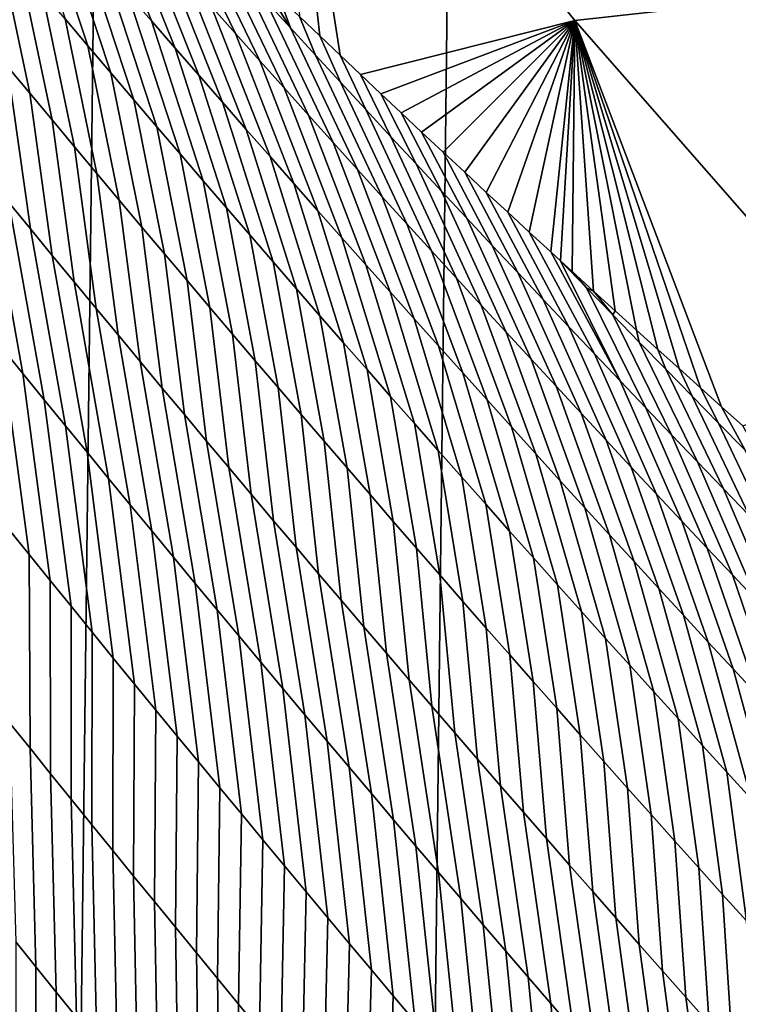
# Model space of a CAD drawing. Header units: metres. Extents: x -240 to 45, y -77 to 27.
# Tile 937 of 1056: x 4.17 to 5.43, y -16.07 to -14.35. Entities that reach past the tile are written whole.
import ezdxf

# ---------------------------------------------------------------- set-up
doc = ezdxf.new("R2010")
doc.units = ezdxf.units.M
doc.layers.add('solid_102011X2', color=7, linetype='CONTINUOUS')

msp = doc.modelspace()

# ---------------------------------------------------------------- linework, layer by layer
at = {"layer": 'solid_102011X2'}
for points in [[(4.777777, 26.364204), (4.160993, -26.468023), (3.541257, -26.558228), (4.16087, 26.46805)], [(5.392083, 26.246679), (4.77797, -26.364157), (4.160993, -26.468023), (4.777777, 26.364204)], [(6.002442, 26.115765), (5.392362, -26.246609), (4.77797, -26.364157), (5.392083, 26.246679)], [(6.608932, 25.971432), (6.00279, -26.115679), (5.392362, -26.246609), (6.002442, 26.115765)], [(4.624097, -13.717761, 124.235184), (5.140912, -14.35411, 124.188225), (5.714393, -14.290648, 128.376968), (5.197424, -13.658319, 128.421478)], [(4.767847, -14.448236, 121.230721), (5.140912, -14.35411, 124.188225), (4.624097, -13.717761, 124.235184), (4.732463, -14.414713, 121.187279)], [(4.697103, -14.381108, 121.143669), (4.732463, -14.414713, 121.187279), (4.624097, -13.717761, 124.235184)], [(4.661775, -14.347426, 121.099899), (4.697103, -14.381108, 121.143669), (4.624097, -13.717761, 124.235184)], [(4.363137, -14.307649, 119.724854), (4.404092, -14.354867, 119.752289), (4.298239, -14.092497, 120.186424), (4.256635, -14.045041, 120.159821)], [(4.253774, -14.351521, 119.153938), (4.293581, -14.398494, 119.182716), (4.200357, -14.11868, 119.614105), (4.159925, -14.071418, 119.586166)], [(4.404092, -14.354867, 119.752289), (4.445151, -14.402073, 119.779617), (4.33995, -14.139938, 120.212929), (4.298239, -14.092497, 120.186424)], [(4.507838, -14.329556, 120.31794), (4.550068, -14.376918, 120.343941), (4.42995, -14.129322, 120.77771), (4.386864, -14.081706, 120.752197)], [(4.293581, -14.398494, 119.182716), (4.333492, -14.44546, 119.211388), (4.240894, -14.165935, 119.641937), (4.200357, -14.11868, 119.614105)], [(4.445151, -14.402073, 119.779617), (4.486311, -14.449266, 119.806847), (4.381766, -14.187366, 120.239334), (4.33995, -14.139938, 120.212929)], [(4.550068, -14.376918, 120.343941), (4.5924, -14.42426, 120.369835), (4.47297, -14.176863, 120.802811), (4.42995, -14.129322, 120.77771)], [(4.153668, -14.434015, 118.592705), (4.192338, -14.480579, 118.622734), (4.134978, -14.210592, 119.067017), (4.09559, -14.163616, 119.037834)], [(4.333492, -14.44546, 119.211388), (4.373506, -14.492422, 119.23996), (4.281537, -14.213182, 119.669678), (4.240894, -14.165935, 119.641937)], [(4.5924, -14.42426, 120.369835), (4.634832, -14.471582, 120.39563), (4.516093, -14.224382, 120.827805), (4.47297, -14.176863, 120.802811)], [(4.486311, -14.449266, 119.806847), (4.527573, -14.496447, 119.833977), (4.423686, -14.234779, 120.26564), (4.381766, -14.187366, 120.239334)], [(4.192338, -14.480579, 118.622734), (4.231112, -14.527148, 118.652664), (4.174471, -14.257569, 119.096092), (4.134978, -14.210592, 119.067017)], [(4.373506, -14.492422, 119.23996), (4.413621, -14.539376, 119.268433), (4.322285, -14.260421, 119.697319), (4.281537, -14.213182, 119.669678)], [(4.634832, -14.471582, 120.39563), (4.677365, -14.518885, 120.421318), (4.559321, -14.27188, 120.852692), (4.516093, -14.224382, 120.827805)], [(4.527573, -14.496447, 119.833977), (4.568935, -14.543612, 119.861008), (4.465711, -14.282176, 120.29184), (4.423686, -14.234779, 120.26564)], [(4.646084, -14.366805, 120.902176), (4.591236, -14.27986, 121.011887), (4.556037, -14.245987, 120.967667), (4.602651, -14.319355, 120.877487)], [(4.231112, -14.527148, 118.652664), (4.269988, -14.573721, 118.682495), (4.21407, -14.304546, 119.125069), (4.174471, -14.257569, 119.096092)], [(4.413621, -14.539376, 119.268433), (4.453838, -14.586324, 119.296799), (4.363137, -14.307649, 119.724854), (4.322285, -14.260421, 119.697319)], [(4.568935, -14.543612, 119.861008), (4.610398, -14.590763, 119.887932), (4.507838, -14.329556, 120.31794), (4.465711, -14.282176, 120.29184)], [(4.677365, -14.518885, 120.421318), (4.719996, -14.566163, 120.446907), (4.602651, -14.319355, 120.877487), (4.559321, -14.27188, 120.852692)], [(4.646084, -14.366805, 120.902176), (4.626484, -14.313676, 121.055969), (4.591236, -14.27986, 121.011887)], [(5.140912, -14.35411, 124.188225), (5.680809, -14.970791, 124.139175), (6.2544, -14.903207, 128.33046), (5.714393, -14.290648, 128.376968)], [(4.269988, -14.573721, 118.682495), (4.308967, -14.620295, 118.712227), (4.253774, -14.351521, 119.153938), (4.21407, -14.304546, 119.125069)], [(4.453838, -14.586324, 119.296799), (4.494156, -14.633262, 119.325066), (4.404092, -14.354867, 119.752289), (4.363137, -14.307649, 119.724854)], [(4.646084, -14.366805, 120.902176), (4.689618, -14.41423, 120.926765), (4.661775, -14.347426, 121.099899), (4.626484, -14.313676, 121.055969)], [(4.610398, -14.590763, 119.887932), (4.65196, -14.637897, 119.914749), (4.550068, -14.376918, 120.343941), (4.507838, -14.329556, 120.31794)], [(4.719996, -14.566163, 120.446907), (4.762727, -14.61342, 120.472397), (4.646084, -14.366805, 120.902176), (4.602651, -14.319355, 120.877487)], [(4.689618, -14.41423, 120.926765), (4.733252, -14.461629, 120.951256), (4.697103, -14.381108, 121.143669), (4.661775, -14.347426, 121.099899)], [(4.308967, -14.620295, 118.712227), (4.348048, -14.66687, 118.741852), (4.293581, -14.398494, 119.182716), (4.253774, -14.351521, 119.153938)], [(4.494156, -14.633262, 119.325066), (4.534574, -14.680191, 119.353233), (4.445151, -14.402073, 119.779617), (4.404092, -14.354867, 119.752289)], [(4.762727, -14.61342, 120.472397), (4.805554, -14.66065, 120.49778), (4.689618, -14.41423, 120.926765), (4.646084, -14.366805, 120.902176)], [(4.767847, -14.448236, 121.230721), (4.80325, -14.481671, 121.273987), (5.140912, -14.35411, 124.188225)], [(4.80325, -14.481671, 121.273987), (4.838665, -14.515013, 121.31707), (5.140912, -14.35411, 124.188225)], [(4.838665, -14.515013, 121.31707), (4.874086, -14.548256, 121.359962), (5.140912, -14.35411, 124.188225)], [(4.874086, -14.548256, 121.359962), (4.911591, -14.583339, 121.405167), (5.140912, -14.35411, 124.188225)], [(4.911591, -14.583339, 121.405167), (4.949087, -14.618299, 121.450142), (5.140912, -14.35411, 124.188225)], [(4.949087, -14.618299, 121.450142), (4.986567, -14.653127, 121.494881), (5.140912, -14.35411, 124.188225)], [(4.986567, -14.653127, 121.494881), (5.024024, -14.687818, 121.539383), (5.140912, -14.35411, 124.188225)], [(5.024024, -14.687818, 121.539383), (5.061449, -14.722364, 121.583633), (5.140912, -14.35411, 124.188225)], [(5.061449, -14.722364, 121.583633), (5.098835, -14.756762, 121.627625), (5.140912, -14.35411, 124.188225)], [(5.098835, -14.756762, 121.627625), (5.115878, -14.772403, 121.647606), (5.140912, -14.35411, 124.188225)], [(5.115878, -14.772403, 121.647606), (5.136175, -14.791, 121.671349), (5.140912, -14.35411, 124.188225)], [(5.136175, -14.791, 121.671349), (5.173459, -14.825077, 121.714798), (5.140912, -14.35411, 124.188225)], [(5.433114, -15.059371, 122.011292), (5.680809, -14.970791, 124.139175), (5.140912, -14.35411, 124.188225), (5.39612, -15.026307, 121.969711)], [(5.3591, -14.993116, 121.927887), (5.39612, -15.026307, 121.969711), (5.140912, -14.35411, 124.188225)], [(5.322052, -14.959793, 121.885803), (5.3591, -14.993116, 121.927887), (5.140912, -14.35411, 124.188225)], [(5.284968, -14.926333, 121.843468), (5.322052, -14.959793, 121.885803), (5.140912, -14.35411, 124.188225)], [(5.247846, -14.892732, 121.800858), (5.284968, -14.926333, 121.843468), (5.140912, -14.35411, 124.188225)], [(5.21068, -14.858985, 121.757973), (5.247846, -14.892732, 121.800858), (5.140912, -14.35411, 124.188225)], [(5.173459, -14.825077, 121.714798), (5.21068, -14.858985, 121.757973), (5.140912, -14.35411, 124.188225)], [(4.65196, -14.637897, 119.914749), (4.693621, -14.685013, 119.941467), (4.5924, -14.42426, 120.369835), (4.550068, -14.376918, 120.343941)], [(4.733252, -14.461629, 120.951256), (4.776985, -14.509, 120.975639), (4.732463, -14.414713, 121.187279), (4.697103, -14.381108, 121.143669)], [(4.155648, -14.670602, 118.121796), (4.19351, -14.716707, 118.152794), (4.153668, -14.434015, 118.592705), (4.115103, -14.387457, 118.562569)], [(4.348048, -14.66687, 118.741852), (4.38723, -14.713444, 118.771378), (4.333492, -14.44546, 119.211388), (4.293581, -14.398494, 119.182716)], [(4.534574, -14.680191, 119.353233), (4.575091, -14.727109, 119.381302), (4.486311, -14.449266, 119.806847), (4.445151, -14.402073, 119.779617)], [(4.805554, -14.66065, 120.49778), (4.848479, -14.707856, 120.523064), (4.733252, -14.461629, 120.951256), (4.689618, -14.41423, 120.926765)], [(4.776985, -14.509, 120.975639), (4.820817, -14.556341, 120.999924), (4.767847, -14.448236, 121.230721), (4.732463, -14.414713, 121.187279)], [(4.19351, -14.716707, 118.152794), (4.231475, -14.762822, 118.183693), (4.192338, -14.480579, 118.622734), (4.153668, -14.434015, 118.592705)], [(4.693621, -14.685013, 119.941467), (4.735379, -14.73211, 119.968086), (4.634832, -14.471582, 120.39563), (4.5924, -14.42426, 120.369835)], [(4.38723, -14.713444, 118.771378), (4.426512, -14.760015, 118.800812), (4.373506, -14.492422, 119.23996), (4.333492, -14.44546, 119.211388)], [(4.575091, -14.727109, 119.381302), (4.615707, -14.774015, 119.409264), (4.527573, -14.496447, 119.833977), (4.486311, -14.449266, 119.806847)], [(4.820817, -14.556341, 120.999924), (4.864746, -14.603654, 121.024109), (4.80325, -14.481671, 121.273987), (4.767847, -14.448236, 121.230721)], [(4.848479, -14.707856, 120.523064), (4.891499, -14.755034, 120.548241), (4.776985, -14.509, 120.975639), (4.733252, -14.461629, 120.951256)], [(4.231475, -14.762822, 118.183693), (4.269543, -14.808946, 118.214485), (4.231112, -14.527148, 118.652664), (4.192338, -14.480579, 118.622734)], [(4.735379, -14.73211, 119.968086), (4.777235, -14.779187, 119.994598), (4.677365, -14.518885, 120.421318), (4.634832, -14.471582, 120.39563)], [(4.864746, -14.603654, 121.024109), (4.908772, -14.650934, 121.048187), (4.838665, -14.515013, 121.31707), (4.80325, -14.481671, 121.273987)], [(4.426512, -14.760015, 118.800812), (4.465895, -14.806581, 118.830139), (4.413621, -14.539376, 119.268433), (4.373506, -14.492422, 119.23996)], [(4.615707, -14.774015, 119.409264), (4.656422, -14.82091, 119.437119), (4.568935, -14.543612, 119.861008), (4.527573, -14.496447, 119.833977)], [(4.777235, -14.779187, 119.994598), (4.819186, -14.826243, 120.021004), (4.719996, -14.566163, 120.446907), (4.677365, -14.518885, 120.421318)], [(4.891499, -14.755034, 120.548241), (4.934615, -14.802185, 120.573311), (4.820817, -14.556341, 120.999924), (4.776985, -14.509, 120.975639)], [(4.908772, -14.650934, 121.048187), (4.952894, -14.698183, 121.072166), (4.874086, -14.548256, 121.359962), (4.838665, -14.515013, 121.31707)], [(4.269543, -14.808946, 118.214485), (4.307712, -14.855078, 118.245178), (4.269988, -14.573721, 118.682495), (4.231112, -14.527148, 118.652664)], [(4.465895, -14.806581, 118.830139), (4.505376, -14.853145, 118.85936), (4.453838, -14.586324, 119.296799), (4.413621, -14.539376, 119.268433)], [(4.656422, -14.82091, 119.437119), (4.697234, -14.86779, 119.464874), (4.610398, -14.590763, 119.887932), (4.568935, -14.543612, 119.861008)], [(4.934615, -14.802185, 120.573311), (4.977824, -14.849306, 120.598289), (4.864746, -14.603654, 121.024109), (4.820817, -14.556341, 120.999924)], [(4.952894, -14.698183, 121.072166), (4.997111, -14.745398, 121.096046), (4.911591, -14.583339, 121.405167), (4.874086, -14.548256, 121.359962)], [(4.307712, -14.855078, 118.245178), (4.345982, -14.901216, 118.27578), (4.308967, -14.620295, 118.712227), (4.269988, -14.573721, 118.682495)], [(4.819186, -14.826243, 120.021004), (4.861233, -14.873278, 120.04731), (4.762727, -14.61342, 120.472397), (4.719996, -14.566163, 120.446907)], [(4.143038, -14.922645, 117.656708), (4.180106, -14.968233, 117.68866), (4.117889, -14.62451, 118.090698), (4.080234, -14.578431, 118.059502)], [(4.505376, -14.853145, 118.85936), (4.544957, -14.899702, 118.888489), (4.494156, -14.633262, 119.325066), (4.453838, -14.586324, 119.296799)], [(4.697234, -14.86779, 119.464874), (4.738143, -14.914656, 119.492531), (4.65196, -14.637897, 119.914749), (4.610398, -14.590763, 119.887932)], [(4.997111, -14.745398, 121.096046), (5.041422, -14.792577, 121.119827), (4.949087, -14.618299, 121.450142), (4.911591, -14.583339, 121.405167)], [(4.977824, -14.849306, 120.598289), (5.021127, -14.896397, 120.623161), (4.908772, -14.650934, 121.048187), (4.864746, -14.603654, 121.024109)], [(4.180106, -14.968233, 117.68866), (4.217277, -15.013837, 117.72052), (4.155648, -14.670602, 118.121796), (4.117889, -14.62451, 118.090698)], [(4.345982, -14.901216, 118.27578), (4.384352, -14.947357, 118.306274), (4.348048, -14.66687, 118.741852), (4.308967, -14.620295, 118.712227)], [(4.861233, -14.873278, 120.04731), (4.903376, -14.920288, 120.073517), (4.805554, -14.66065, 120.49778), (4.762727, -14.61342, 120.472397)], [(5.041422, -14.792577, 121.119827), (5.085826, -14.83972, 121.143501), (4.986567, -14.653127, 121.494881), (4.949087, -14.618299, 121.450142)], [(4.544957, -14.899702, 118.888489), (4.584636, -14.946253, 118.917511), (4.534574, -14.680191, 119.353233), (4.494156, -14.633262, 119.325066)], [(4.738143, -14.914656, 119.492531), (4.779148, -14.961505, 119.520081), (4.693621, -14.685013, 119.941467), (4.65196, -14.637897, 119.914749)], [(5.021127, -14.896397, 120.623161), (5.064523, -14.943455, 120.647926), (4.952894, -14.698183, 121.072166), (4.908772, -14.650934, 121.048187)], [(5.085826, -14.83972, 121.143501), (5.130322, -14.886825, 121.167076), (5.024024, -14.687818, 121.539383), (4.986567, -14.653127, 121.494881)], [(4.217277, -15.013837, 117.72052), (4.254549, -15.059457, 117.752274), (4.19351, -14.716707, 118.152794), (4.155648, -14.670602, 118.121796)], [(4.384352, -14.947357, 118.306274), (4.422822, -14.993503, 118.33667), (4.38723, -14.713444, 118.771378), (4.348048, -14.66687, 118.741852)], [(4.903376, -14.920288, 120.073517), (4.945611, -14.967275, 120.099609), (4.848479, -14.707856, 120.523064), (4.805554, -14.66065, 120.49778)], [(4.584636, -14.946253, 118.917511), (4.624412, -14.992796, 118.946434), (4.575091, -14.727109, 119.381302), (4.534574, -14.680191, 119.353233)], [(4.779148, -14.961505, 119.520081), (4.820248, -15.008338, 119.547523), (4.735379, -14.73211, 119.968086), (4.693621, -14.685013, 119.941467)], [(5.174909, -14.933889, 121.190552), (5.061449, -14.722364, 121.583633), (5.024024, -14.687818, 121.539383), (5.130322, -14.886825, 121.167076)], [(4.945611, -14.967275, 120.099609), (4.987941, -15.014235, 120.12561), (4.891499, -14.755034, 120.548241), (4.848479, -14.707856, 120.523064)], [(5.064523, -14.943455, 120.647926), (5.10801, -14.990479, 120.672592), (4.997111, -14.745398, 121.096046), (4.952894, -14.698183, 121.072166)], [(4.254549, -15.059457, 117.752274), (4.291923, -15.10509, 117.783928), (4.231475, -14.762822, 118.183693), (4.19351, -14.716707, 118.152794)], [(4.422822, -14.993503, 118.33667), (4.46139, -15.039649, 118.366966), (4.426512, -14.760015, 118.800812), (4.38723, -14.713444, 118.771378)], [(4.624412, -14.992796, 118.946434), (4.664285, -15.03933, 118.975258), (4.615707, -14.774015, 119.409264), (4.575091, -14.727109, 119.381302)], [(5.219587, -14.980914, 121.213928), (5.098835, -14.756762, 121.627625), (5.061449, -14.722364, 121.583633), (5.174909, -14.933889, 121.190552)], [(4.820248, -15.008338, 119.547523), (4.861444, -15.055152, 119.574867), (4.777235, -14.779187, 119.994598), (4.735379, -14.73211, 119.968086)], [(4.46139, -15.039649, 118.366966), (4.500058, -15.085796, 118.397163), (4.465895, -14.806581, 118.830139), (4.426512, -14.760015, 118.800812)], [(4.987941, -15.014235, 120.12561), (5.030362, -15.061169, 120.151497), (4.934615, -14.802185, 120.573311), (4.891499, -14.755034, 120.548241)], [(5.10801, -14.990479, 120.672592), (5.151588, -15.03747, 120.697159), (5.041422, -14.792577, 121.119827), (4.997111, -14.745398, 121.096046)], [(5.219587, -14.980914, 121.213928), (5.115878, -14.772403, 121.647606), (5.098835, -14.756762, 121.627625)], [(4.291923, -15.10509, 117.783928), (4.329397, -15.150735, 117.815491), (4.269543, -14.808946, 118.214485), (4.231475, -14.762822, 118.183693)], [(4.664285, -15.03933, 118.975258), (4.704255, -15.085855, 119.003975), (4.656422, -14.82091, 119.437119), (4.615707, -14.774015, 119.409264)], [(4.861444, -15.055152, 119.574867), (4.902732, -15.101947, 119.602104), (4.819186, -14.826243, 120.021004), (4.777235, -14.779187, 119.994598)], [(5.161248, -14.819169, 121.670738), (5.136175, -14.791, 121.671349), (5.115878, -14.772403, 121.647606)], [(5.219587, -14.980914, 121.213928), (5.264354, -15.027896, 121.237206), (5.161248, -14.819169, 121.670738), (5.115878, -14.772403, 121.647606)], [(5.151588, -15.03747, 120.697159), (5.195256, -15.084424, 120.721619), (5.085826, -14.83972, 121.143501), (5.041422, -14.792577, 121.119827)], [(5.161248, -14.819169, 121.670738), (5.173459, -14.825077, 121.714798), (5.136175, -14.791, 121.671349)], [(4.329397, -15.150735, 117.815491), (4.366971, -15.19639, 117.846947), (4.307712, -14.855078, 118.245178), (4.269543, -14.808946, 118.214485)], [(4.500058, -15.085796, 118.397163), (4.538824, -15.131942, 118.427261), (4.505376, -14.853145, 118.85936), (4.465895, -14.806581, 118.830139)], [(5.030362, -15.061169, 120.151497), (5.072875, -15.108073, 120.177292), (4.977824, -14.849306, 120.598289), (4.934615, -14.802185, 120.573311)], [(4.704255, -15.085855, 119.003975), (4.74432, -15.132368, 119.032593), (4.697234, -14.86779, 119.464874), (4.656422, -14.82091, 119.437119)], [(4.902732, -15.101947, 119.602104), (4.944115, -15.148722, 119.629242), (4.861233, -14.873278, 120.04731), (4.819186, -14.826243, 120.021004)], [(5.161248, -14.819169, 121.670738), (5.207015, -14.866345, 121.693169), (5.173459, -14.825077, 121.714798)], [(5.264354, -15.027896, 121.237206), (5.309209, -15.074835, 121.260384), (5.207015, -14.866345, 121.693169), (5.161248, -14.819169, 121.670738)], [(5.207015, -14.866345, 121.693169), (5.21068, -14.858985, 121.757973), (5.173459, -14.825077, 121.714798)], [(5.195256, -15.084424, 120.721619), (5.239013, -15.13134, 120.745979), (5.130322, -14.886825, 121.167076), (5.085826, -14.83972, 121.143501)], [(4.366971, -15.19639, 117.846947), (4.404645, -15.242055, 117.878311), (4.345982, -14.901216, 118.27578), (4.307712, -14.855078, 118.245178)], [(4.538824, -15.131942, 118.427261), (4.577686, -15.178084, 118.457253), (4.544957, -14.899702, 118.888489), (4.505376, -14.853145, 118.85936)], [(5.072875, -15.108073, 120.177292), (5.115479, -15.154948, 120.202972), (5.021127, -14.896397, 120.623161), (4.977824, -14.849306, 120.598289)], [(5.207015, -14.866345, 121.693169), (5.252873, -14.913474, 121.7155), (5.247846, -14.892732, 121.800858), (5.21068, -14.858985, 121.757973)], [(4.154655, -15.238008, 117.233452), (4.191041, -15.283035, 117.266243), (4.143038, -14.922645, 117.656708), (4.106073, -14.877075, 117.624649)], [(4.74432, -15.132368, 119.032593), (4.784481, -15.17887, 119.061104), (4.738143, -14.914656, 119.492531), (4.697234, -14.86779, 119.464874)], [(4.944115, -15.148722, 119.629242), (4.98559, -15.195474, 119.656273), (4.903376, -14.920288, 120.073517), (4.861233, -14.873278, 120.04731)], [(5.309209, -15.074835, 121.260384), (5.354152, -15.121727, 121.283463), (5.252873, -14.913474, 121.7155), (5.207015, -14.866345, 121.693169)], [(5.115479, -15.154948, 120.202972), (5.158173, -15.201793, 120.228554), (5.064523, -14.943455, 120.647926), (5.021127, -14.896397, 120.623161)], [(5.239013, -15.13134, 120.745979), (5.282858, -15.178218, 120.770241), (5.174909, -14.933889, 121.190552), (5.130322, -14.886825, 121.167076)], [(5.252873, -14.913474, 121.7155), (5.298821, -14.960555, 121.737732), (5.284968, -14.926333, 121.843468), (5.247846, -14.892732, 121.800858)], [(4.404645, -15.242055, 117.878311), (4.442418, -15.287727, 117.909576), (4.384352, -14.947357, 118.306274), (4.345982, -14.901216, 118.27578)], [(4.577686, -15.178084, 118.457253), (4.616646, -15.224225, 118.487152), (4.584636, -14.946253, 118.917511), (4.544957, -14.899702, 118.888489)], [(4.784481, -15.17887, 119.061104), (4.824736, -15.225358, 119.089516), (4.779148, -14.961505, 119.520081), (4.738143, -14.914656, 119.492531)], [(5.354152, -15.121727, 121.283463), (5.399182, -15.168572, 121.30645), (5.298821, -14.960555, 121.737732), (5.252873, -14.913474, 121.7155)], [(4.191041, -15.283035, 117.266243), (4.22753, -15.328083, 117.298935), (4.180106, -14.968233, 117.68866), (4.143038, -14.922645, 117.656708)], [(4.98559, -15.195474, 119.656273), (5.027157, -15.242203, 119.683205), (4.945611, -14.967275, 120.099609), (4.903376, -14.920288, 120.073517)], [(5.298821, -14.960555, 121.737732), (5.34486, -15.007586, 121.759872), (5.322052, -14.959793, 121.885803), (5.284968, -14.926333, 121.843468)], [(4.442418, -15.287727, 117.909576), (4.480289, -15.333405, 117.940735), (4.422822, -14.993503, 118.33667), (4.384352, -14.947357, 118.306274)], [(4.616646, -15.224225, 118.487152), (4.655703, -15.270361, 118.516953), (4.624412, -14.992796, 118.946434), (4.584636, -14.946253, 118.917511)], [(5.158173, -15.201793, 120.228554), (5.200956, -15.248604, 120.254036), (5.10801, -14.990479, 120.672592), (5.064523, -14.943455, 120.647926)], [(5.282858, -15.178218, 120.770241), (5.32679, -15.225055, 120.794395), (5.219587, -14.980914, 121.213928), (5.174909, -14.933889, 121.190552)], [(4.824736, -15.225358, 119.089516), (4.865085, -15.271832, 119.117828), (4.820248, -15.008338, 119.547523), (4.779148, -14.961505, 119.520081)], [(5.027157, -15.242203, 119.683205), (5.068815, -15.288908, 119.71003), (4.987941, -15.014235, 120.12561), (4.945611, -14.967275, 120.099609)], [(5.399182, -15.168572, 121.30645), (5.444299, -15.215368, 121.329338), (5.34486, -15.007586, 121.759872), (5.298821, -14.960555, 121.737732)], [(5.34486, -15.007586, 121.759872), (5.390987, -15.054564, 121.781929), (5.3591, -14.993116, 121.927887), (5.322052, -14.959793, 121.885803)], [(4.22753, -15.328083, 117.298935), (4.264119, -15.373151, 117.331528), (4.217277, -15.013837, 117.72052), (4.180106, -14.968233, 117.68866)], [(5.32679, -15.225055, 120.794395), (5.370808, -15.271849, 120.818451), (5.264354, -15.027896, 121.237206), (5.219587, -14.980914, 121.213928)], [(4.480289, -15.333405, 117.940735), (4.518258, -15.379087, 117.971802), (4.46139, -15.039649, 118.366966), (4.422822, -14.993503, 118.33667)], [(4.655703, -15.270361, 118.516953), (4.694854, -15.316491, 118.546646), (4.664285, -15.03933, 118.975258), (4.624412, -14.992796, 118.946434)], [(5.200956, -15.248604, 120.254036), (5.243827, -15.295382, 120.279411), (5.151588, -15.03747, 120.697159), (5.10801, -14.990479, 120.672592)], [(5.390987, -15.054564, 121.781929), (5.437202, -15.101489, 121.803886), (5.39612, -15.026307, 121.969711), (5.3591, -14.993116, 121.927887)], [(4.264119, -15.373151, 117.331528), (4.30081, -15.418238, 117.364029), (4.254549, -15.059457, 117.752274), (4.217277, -15.013837, 117.72052)], [(4.865085, -15.271832, 119.117828), (4.905527, -15.318291, 119.146034), (4.861444, -15.055152, 119.574867), (4.820248, -15.008338, 119.547523)], [(5.068815, -15.288908, 119.71003), (5.110563, -15.335587, 119.736748), (5.030362, -15.061169, 120.151497), (4.987941, -15.014235, 120.12561)], [(5.444299, -15.215368, 121.329338), (5.489502, -15.262114, 121.352135), (5.390987, -15.054564, 121.781929), (5.34486, -15.007586, 121.759872)], [(5.370808, -15.271849, 120.818451), (5.414912, -15.3186, 120.842407), (5.309209, -15.074835, 121.260384), (5.264354, -15.027896, 121.237206)], [(5.437202, -15.101489, 121.803886), (5.483505, -15.148359, 121.82576), (5.433114, -15.059371, 122.011292), (5.39612, -15.026307, 121.969711)], [(4.518258, -15.379087, 117.971802), (4.556324, -15.424773, 118.002769), (4.500058, -15.085796, 118.397163), (4.46139, -15.039649, 118.366966)], [(4.694854, -15.316491, 118.546646), (4.734101, -15.362616, 118.576241), (4.704255, -15.085855, 119.003975), (4.664285, -15.03933, 118.975258)], [(5.243827, -15.295382, 120.279411), (5.286786, -15.342124, 120.304688), (5.195256, -15.084424, 120.721619), (5.151588, -15.03747, 120.697159)], [(4.30081, -15.418238, 117.364029), (4.337601, -15.463341, 117.396431), (4.291923, -15.10509, 117.783928), (4.254549, -15.059457, 117.752274)], [(4.905527, -15.318291, 119.146034), (4.946061, -15.364733, 119.174133), (4.902732, -15.101947, 119.602104), (4.861444, -15.055152, 119.574867)], [(5.110563, -15.335587, 119.736748), (5.1524, -15.382239, 119.763367), (5.072875, -15.108073, 120.177292), (5.030362, -15.061169, 120.151497)], [(5.489502, -15.262114, 121.352135), (5.534791, -15.308806, 121.37484), (5.437202, -15.101489, 121.803886), (5.390987, -15.054564, 121.781929)], [(4.556324, -15.424773, 118.002769), (4.594486, -15.47046, 118.033638), (4.538824, -15.131942, 118.427261), (4.500058, -15.085796, 118.397163)], [(4.734101, -15.362616, 118.576241), (4.773443, -15.408731, 118.605728), (4.74432, -15.132368, 119.032593), (4.704255, -15.085855, 119.003975)], [(5.286786, -15.342124, 120.304688), (5.329831, -15.388829, 120.329857), (5.239013, -15.13134, 120.745979), (5.195256, -15.084424, 120.721619)], [(5.414912, -15.3186, 120.842407), (5.459101, -15.365306, 120.866264), (5.354152, -15.121727, 121.283463), (5.309209, -15.074835, 121.260384)], [(4.946061, -15.364733, 119.174133), (4.986688, -15.411158, 119.202133), (4.944115, -15.148722, 119.629242), (4.902732, -15.101947, 119.602104)], [(4.337601, -15.463341, 117.396431), (4.374491, -15.508458, 117.428734), (4.329397, -15.150735, 117.815491), (4.291923, -15.10509, 117.783928)], [(5.1524, -15.382239, 119.763367), (5.194327, -15.428863, 119.789879), (5.115479, -15.154948, 120.202972), (5.072875, -15.108073, 120.177292)], [(5.459101, -15.365306, 120.866264), (5.503375, -15.411964, 120.890022), (5.399182, -15.168572, 121.30645), (5.354152, -15.121727, 121.283463)], [(4.594486, -15.47046, 118.033638), (4.632745, -15.516147, 118.064407), (4.577686, -15.178084, 118.457253), (4.538824, -15.131942, 118.427261)], [(4.773443, -15.408731, 118.605728), (4.812879, -15.454839, 118.635124), (4.784481, -15.17887, 119.061104), (4.74432, -15.132368, 119.032593)], [(5.329831, -15.388829, 120.329857), (5.372961, -15.435496, 120.354927), (5.282858, -15.178218, 120.770241), (5.239013, -15.13134, 120.745979)], [(4.374491, -15.508458, 117.428734), (4.411481, -15.553591, 117.460945), (4.366971, -15.19639, 117.846947), (4.329397, -15.150735, 117.815491)], [(4.986688, -15.411158, 119.202133), (5.027405, -15.457561, 119.230026), (4.98559, -15.195474, 119.656273), (4.944115, -15.148722, 119.629242)], [(5.194327, -15.428863, 119.789879), (5.236341, -15.475456, 119.816292), (5.158173, -15.201793, 120.228554), (5.115479, -15.154948, 120.202972)], [(5.503375, -15.411964, 120.890022), (5.547732, -15.458574, 120.913689), (5.444299, -15.215368, 121.329338), (5.399182, -15.168572, 121.30645)], [(4.632745, -15.516147, 118.064407), (4.671099, -15.561833, 118.095085), (4.616646, -15.224225, 118.487152), (4.577686, -15.178084, 118.457253)], [(4.812879, -15.454839, 118.635124), (4.852408, -15.500937, 118.664413), (4.824736, -15.225358, 119.089516), (4.784481, -15.17887, 119.061104)], [(5.372961, -15.435496, 120.354927), (5.416177, -15.482123, 120.37989), (5.32679, -15.225055, 120.794395), (5.282858, -15.178218, 120.770241)], [(4.411481, -15.553591, 117.460945), (4.448569, -15.598734, 117.493057), (4.404645, -15.242055, 117.878311), (4.366971, -15.19639, 117.846947)], [(5.027405, -15.457561, 119.230026), (5.068213, -15.503946, 119.25782), (5.027157, -15.242203, 119.683205), (4.98559, -15.195474, 119.656273)], [(5.236341, -15.475456, 119.816292), (5.278443, -15.522018, 119.842598), (5.200956, -15.248604, 120.254036), (5.158173, -15.201793, 120.228554)], [(4.671099, -15.561833, 118.095085), (4.709548, -15.607518, 118.125656), (4.655703, -15.270361, 118.516953), (4.616646, -15.224225, 118.487152)], [(4.157093, -15.575536, 116.826096), (4.192805, -15.619931, 116.859665), (4.191041, -15.283035, 117.266243), (4.154655, -15.238008, 117.233452)], [(4.852408, -15.500937, 118.664413), (4.89203, -15.547023, 118.693604), (4.865085, -15.271832, 119.117828), (4.824736, -15.225358, 119.089516)], [(5.416177, -15.482123, 120.37989), (5.459476, -15.528709, 120.404755), (5.370808, -15.271849, 120.818451), (5.32679, -15.225055, 120.794395)], [(4.448569, -15.598734, 117.493057), (4.485755, -15.643888, 117.52507), (4.442418, -15.287727, 117.909576), (4.404645, -15.242055, 117.878311)], [(5.068213, -15.503946, 119.25782), (5.10911, -15.550309, 119.285507), (5.068815, -15.288908, 119.71003), (5.027157, -15.242203, 119.683205)], [(5.278443, -15.522018, 119.842598), (5.320631, -15.568548, 119.868797), (5.243827, -15.295382, 120.279411), (5.200956, -15.248604, 120.254036)], [(4.709548, -15.607518, 118.125656), (4.748093, -15.653201, 118.156128), (4.694854, -15.316491, 118.546646), (4.655703, -15.270361, 118.516953)], [(4.89203, -15.547023, 118.693604), (4.931744, -15.593098, 118.722687), (4.905527, -15.318291, 119.146034), (4.865085, -15.271832, 119.117828)], [(5.459476, -15.528709, 120.404755), (5.502859, -15.575253, 120.42952), (5.414912, -15.3186, 120.842407), (5.370808, -15.271849, 120.818451)], [(4.192805, -15.619931, 116.859665), (4.228619, -15.664352, 116.893143), (4.22753, -15.328083, 117.298935), (4.191041, -15.283035, 117.266243)], [(4.485755, -15.643888, 117.52507), (4.523039, -15.689053, 117.556984), (4.480289, -15.333405, 117.940735), (4.442418, -15.287727, 117.909576)], [(5.10911, -15.550309, 119.285507), (5.150097, -15.596648, 119.313095), (5.110563, -15.335587, 119.736748), (5.068815, -15.288908, 119.71003)], [(5.320631, -15.568548, 119.868797), (5.362904, -15.615044, 119.894897), (5.286786, -15.342124, 120.304688), (5.243827, -15.295382, 120.279411)], [(4.748093, -15.653201, 118.156128), (4.786731, -15.698879, 118.186501), (4.734101, -15.362616, 118.576241), (4.694854, -15.316491, 118.546646)], [(4.931744, -15.593098, 118.722687), (4.97155, -15.639158, 118.751671), (4.946061, -15.364733, 119.174133), (4.905527, -15.318291, 119.146034)], [(5.502859, -15.575253, 120.42952), (5.546325, -15.621751, 120.454185), (5.459101, -15.365306, 120.866264), (5.414912, -15.3186, 120.842407)], [(4.228619, -15.664352, 116.893143), (4.264534, -15.708798, 116.926529), (4.264119, -15.373151, 117.331528), (4.22753, -15.328083, 117.298935)], [(4.523039, -15.689053, 117.556984), (4.56042, -15.734223, 117.588806), (4.518258, -15.379087, 117.971802), (4.480289, -15.333405, 117.940735)], [(5.150097, -15.596648, 119.313095), (5.191172, -15.642962, 119.340576), (5.1524, -15.382239, 119.763367), (5.110563, -15.335587, 119.736748)], [(5.362904, -15.615044, 119.894897), (5.405262, -15.661504, 119.920891), (5.329831, -15.388829, 120.329857), (5.286786, -15.342124, 120.304688)], [(4.264534, -15.708798, 116.926529), (4.30055, -15.753268, 116.959824), (4.30081, -15.418238, 117.364029), (4.264119, -15.373151, 117.331528)], [(4.786731, -15.698879, 118.186501), (4.825462, -15.744552, 118.216774), (4.773443, -15.408731, 118.605728), (4.734101, -15.362616, 118.576241)], [(4.97155, -15.639158, 118.751671), (5.011446, -15.685204, 118.780548), (4.986688, -15.411158, 119.202133), (4.946061, -15.364733, 119.174133)], [(4.56042, -15.734223, 117.588806), (4.597897, -15.7794, 117.620537), (4.556324, -15.424773, 118.002769), (4.518258, -15.379087, 117.971802)], [(5.191172, -15.642962, 119.340576), (5.232335, -15.689252, 119.367958), (5.194327, -15.428863, 119.789879), (5.1524, -15.382239, 119.763367)], [(5.405262, -15.661504, 119.920891), (5.447705, -15.707926, 119.946785), (5.372961, -15.435496, 120.354927), (5.329831, -15.388829, 120.329857)], [(4.825462, -15.744552, 118.216774), (4.864287, -15.790218, 118.246941), (4.812879, -15.454839, 118.635124), (4.773443, -15.408731, 118.605728)], [(5.011446, -15.685204, 118.780548), (5.051434, -15.731234, 118.809334), (5.027405, -15.457561, 119.230026), (4.986688, -15.411158, 119.202133)], [(4.30055, -15.753268, 116.959824), (4.336667, -15.797758, 116.993019), (4.337601, -15.463341, 117.396431), (4.30081, -15.418238, 117.364029)], [(4.597897, -15.7794, 117.620537), (4.63547, -15.824581, 117.652161), (4.594486, -15.47046, 118.033638), (4.556324, -15.424773, 118.002769)], [(5.232335, -15.689252, 119.367958), (5.273584, -15.735514, 119.395233), (5.236341, -15.475456, 119.816292), (5.194327, -15.428863, 119.789879)], [(5.447705, -15.707926, 119.946785), (5.49023, -15.75431, 119.97258), (5.416177, -15.482123, 120.37989), (5.372961, -15.435496, 120.354927)], [(4.336667, -15.797758, 116.993019), (4.372883, -15.842269, 117.026123), (4.374491, -15.508458, 117.428734), (4.337601, -15.463341, 117.396431)], [(4.864287, -15.790218, 118.246941), (4.903204, -15.835877, 118.277016), (4.852408, -15.500937, 118.664413), (4.812879, -15.454839, 118.635124)], [(5.051434, -15.731234, 118.809334), (5.091511, -15.777246, 118.838005), (5.068213, -15.503946, 119.25782), (5.027405, -15.457561, 119.230026)], [(4.63547, -15.824581, 117.652161), (4.673138, -15.869765, 117.683693), (4.632745, -15.516147, 118.064407), (4.594486, -15.47046, 118.033638)], [(5.273584, -15.735514, 119.395233), (5.314919, -15.781747, 119.422401), (5.278443, -15.522018, 119.842598), (5.236341, -15.475456, 119.816292)], [(5.49023, -15.75431, 119.97258), (5.532838, -15.800653, 119.998268), (5.459476, -15.528709, 120.404755), (5.416177, -15.482123, 120.37989)], [(4.372883, -15.842269, 117.026123), (4.409198, -15.886798, 117.059128), (4.411481, -15.553591, 117.460945), (4.374491, -15.508458, 117.428734)], [(4.903204, -15.835877, 118.277016), (4.942213, -15.881528, 118.306984), (4.89203, -15.547023, 118.693604), (4.852408, -15.500937, 118.664413)], [(5.091511, -15.777246, 118.838005), (5.131677, -15.823238, 118.866577), (5.10911, -15.550309, 119.285507), (5.068213, -15.503946, 119.25782)], [(4.673138, -15.869765, 117.683693), (4.710901, -15.914953, 117.715126), (4.671099, -15.561833, 118.095085), (4.632745, -15.516147, 118.064407)], [(5.314919, -15.781747, 119.422401), (5.35634, -15.82795, 119.449471), (5.320631, -15.568548, 119.868797), (5.278443, -15.522018, 119.842598)], [(4.942213, -15.881528, 118.306984), (4.981313, -15.927169, 118.336853), (4.931744, -15.593098, 118.722687), (4.89203, -15.547023, 118.693604)], [(4.409198, -15.886798, 117.059128), (4.445611, -15.931343, 117.092041), (4.448569, -15.598734, 117.493057), (4.411481, -15.553591, 117.460945)], [(4.710901, -15.914953, 117.715126), (4.748759, -15.960141, 117.746468), (4.709548, -15.607518, 118.125656), (4.671099, -15.561833, 118.095085)], [(5.131677, -15.823238, 118.866577), (5.171931, -15.869212, 118.89505), (5.150097, -15.596648, 119.313095), (5.10911, -15.550309, 119.285507)], [(4.167875, -15.95658, 116.453346), (4.203027, -16.00036, 116.487656), (4.192805, -15.619931, 116.859665), (4.157093, -15.575536, 116.826096)], [(5.35634, -15.82795, 119.449471), (5.397846, -15.874121, 119.47644), (5.362904, -15.615044, 119.894897), (5.320631, -15.568548, 119.868797)], [(4.445611, -15.931343, 117.092041), (4.482123, -15.975904, 117.124863), (4.485755, -15.643888, 117.52507), (4.448569, -15.598734, 117.493057)], [(4.981313, -15.927169, 118.336853), (5.020504, -15.972797, 118.366623), (4.97155, -15.639158, 118.751671), (4.931744, -15.593098, 118.722687)], [(5.171931, -15.869212, 118.89505), (5.212273, -15.915164, 118.923416), (5.191172, -15.642962, 119.340576), (5.150097, -15.596648, 119.313095)], [(4.748759, -15.960141, 117.746468), (4.78671, -16.005329, 117.777702), (4.748093, -15.653201, 118.156128), (4.709548, -15.607518, 118.125656)], [(5.397846, -15.874121, 119.47644), (5.439435, -15.920259, 119.503304), (5.405262, -15.661504, 119.920891), (5.362904, -15.615044, 119.894897)], [(4.203027, -16.00036, 116.487656), (4.238282, -16.044172, 116.521873), (4.228619, -15.664352, 116.893143), (4.192805, -15.619931, 116.859665)], [(4.482123, -15.975904, 117.124863), (4.518733, -16.020477, 117.157593), (4.523039, -15.689053, 117.556984), (4.485755, -15.643888, 117.52507)], [(5.020504, -15.972797, 118.366623), (5.059785, -16.018414, 118.396294), (5.011446, -15.685204, 118.780548), (4.97155, -15.639158, 118.751671)], [(5.212273, -15.915164, 118.923416), (5.252702, -15.961093, 118.951683), (5.232335, -15.689252, 119.367958), (5.191172, -15.642962, 119.340576)], [(4.238282, -16.044172, 116.521873), (4.273638, -16.088011, 116.556), (4.264534, -15.708798, 116.926529), (4.228619, -15.664352, 116.893143)], [(4.78671, -16.005329, 117.777702), (4.824756, -16.050516, 117.808846), (4.786731, -15.698879, 118.186501), (4.748093, -15.653201, 118.156128)], [(5.439435, -15.920259, 119.503304), (5.481107, -15.966362, 119.53006), (5.447705, -15.707926, 119.946785), (5.405262, -15.661504, 119.920891)], [(5.059785, -16.018414, 118.396294), (5.099155, -16.064016, 118.425858), (5.051434, -15.731234, 118.809334), (5.011446, -15.685204, 118.780548)], [(4.518733, -16.020477, 117.157593), (4.555439, -16.065065, 117.190224), (4.56042, -15.734223, 117.588806), (4.523039, -15.689053, 117.556984)], [(4.824756, -16.050516, 117.808846), (4.862894, -16.095701, 117.839882), (4.825462, -15.744552, 118.216774), (4.786731, -15.698879, 118.186501)], [(5.252702, -15.961093, 118.951683), (5.293218, -16.006998, 118.979843), (5.273584, -15.735514, 119.395233), (5.232335, -15.689252, 119.367958)], [(4.273638, -16.088011, 116.556), (4.309095, -16.131878, 116.590034), (4.30055, -15.753268, 116.959824), (4.264534, -15.708798, 116.926529)], [(4.555439, -16.065065, 117.190224), (4.592242, -16.109661, 117.222763), (4.597897, -15.7794, 117.620537), (4.56042, -15.734223, 117.588806)], [(5.099155, -16.064016, 118.425858), (5.138615, -16.109602, 118.455322), (5.091511, -15.777246, 118.838005), (5.051434, -15.731234, 118.809334)], [(5.293218, -16.006998, 118.979843), (5.333819, -16.052876, 119.007904), (5.314919, -15.781747, 119.422401), (5.273584, -15.735514, 119.395233)], [(4.309095, -16.131878, 116.590034), (4.344653, -16.17577, 116.623985), (4.336667, -15.797758, 116.993019), (4.30055, -15.753268, 116.959824)], [(4.862894, -16.095701, 117.839882), (4.901124, -16.140881, 117.870827), (4.864287, -15.790218, 118.246941), (4.825462, -15.744552, 118.216774)], [(4.592242, -16.109661, 117.222763), (4.629141, -16.154266, 117.255203), (4.63547, -15.824581, 117.652161), (4.597897, -15.7794, 117.620537)], [(5.138615, -16.109602, 118.455322), (5.178163, -16.155172, 118.484688), (5.131677, -15.823238, 118.866577), (5.091511, -15.777246, 118.838005)], [(5.333819, -16.052876, 119.007904), (5.374506, -16.098728, 119.035866), (5.35634, -15.82795, 119.449471), (5.314919, -15.781747, 119.422401)], [(4.344653, -16.17577, 116.623985), (4.380311, -16.219685, 116.657837), (4.372883, -15.842269, 117.026123), (4.336667, -15.797758, 116.993019)], [(4.901124, -16.140881, 117.870827), (4.939447, -16.186056, 117.901672), (4.903204, -15.835877, 118.277016), (4.864287, -15.790218, 118.246941)], [(5.178163, -16.155172, 118.484688), (5.217799, -16.200726, 118.513947), (5.171931, -15.869212, 118.89505), (5.131677, -15.823238, 118.866577)], [(4.629141, -16.154266, 117.255203), (4.666136, -16.198881, 117.287552), (4.673138, -15.869765, 117.683693), (4.63547, -15.824581, 117.652161)], [(4.939447, -16.186056, 117.901672), (4.977861, -16.231226, 117.932419), (4.942213, -15.881528, 118.306984), (4.903204, -15.835877, 118.277016)], [(5.374506, -16.098728, 119.035866), (5.415277, -16.144552, 119.063713), (5.397846, -15.874121, 119.47644), (5.35634, -15.82795, 119.449471)], [(4.380311, -16.219685, 116.657837), (4.416069, -16.263622, 116.691605), (4.409198, -15.886798, 117.059128), (4.372883, -15.842269, 117.026123)], [(4.666136, -16.198881, 117.287552), (4.703225, -16.2435, 117.319809), (4.710901, -15.914953, 117.715126), (4.673138, -15.869765, 117.683693)], [(5.217799, -16.200726, 118.513947), (5.257522, -16.246258, 118.543106), (5.212273, -15.915164, 118.923416), (5.171931, -15.869212, 118.89505)], [(5.415277, -16.144552, 119.063713), (5.456131, -16.190344, 119.091469), (5.439435, -15.920259, 119.503304), (5.397846, -15.874121, 119.47644)], [(4.416069, -16.263622, 116.691605), (4.451925, -16.307581, 116.725273), (4.445611, -15.931343, 117.092041), (4.409198, -15.886798, 117.059128)], [(4.977861, -16.231226, 117.932419), (5.016366, -16.276388, 117.963058), (4.981313, -15.927169, 118.336853), (4.942213, -15.881528, 118.306984)], [(4.703225, -16.2435, 117.319809), (4.740409, -16.288126, 117.351967), (4.748759, -15.960141, 117.746468), (4.710901, -15.914953, 117.715126)], [(5.257522, -16.246258, 118.543106), (5.297331, -16.291769, 118.572166), (5.252702, -15.961093, 118.951683), (5.212273, -15.915164, 118.923416)], [(4.451925, -16.307581, 116.725273), (4.48788, -16.351559, 116.758858), (4.482123, -15.975904, 117.124863), (4.445611, -15.931343, 117.092041)], [(5.016366, -16.276388, 117.963058), (5.054962, -16.321541, 117.993607), (5.020504, -15.972797, 118.366623), (4.981313, -15.927169, 118.336853)], [(4.167982, -16.356815, 116.099297), (4.202582, -16.399921, 116.134293), (4.203027, -16.00036, 116.487656), (4.167875, -15.95658, 116.453346)], [(4.740409, -16.288126, 117.351967), (4.777688, -16.332754, 117.384026), (4.78671, -16.005329, 117.777702), (4.748759, -15.960141, 117.746468)], [(5.297331, -16.291769, 118.572166), (5.337226, -16.337259, 118.60112), (5.293218, -16.006998, 118.979843), (5.252702, -15.961093, 118.951683)], [(4.48788, -16.351559, 116.758858), (4.523933, -16.395554, 116.792351), (4.518733, -16.020477, 117.157593), (4.482123, -15.975904, 117.124863)], [(5.054962, -16.321541, 117.993607), (5.093647, -16.366684, 118.024055), (5.059785, -16.018414, 118.396294), (5.020504, -15.972797, 118.366623)], [(4.202582, -16.399921, 116.134293), (4.237286, -16.443062, 116.169205), (4.238282, -16.044172, 116.521873), (4.203027, -16.00036, 116.487656)], [(4.777688, -16.332754, 117.384026), (4.815061, -16.377386, 117.415993), (4.824756, -16.050516, 117.808846), (4.78671, -16.005329, 117.777702)], [(5.337226, -16.337259, 118.60112), (5.377207, -16.382725, 118.629974), (5.333819, -16.052876, 119.007904), (5.293218, -16.006998, 118.979843)], [(4.523933, -16.395554, 116.792351), (4.560084, -16.439566, 116.825745), (4.555439, -16.065065, 117.190224), (4.518733, -16.020477, 117.157593)], [(5.093647, -16.366684, 118.024055), (5.132421, -16.411816, 118.054398), (5.099155, -16.064016, 118.425858), (5.059785, -16.018414, 118.396294)], [(4.237286, -16.443062, 116.169205), (4.272091, -16.486235, 116.204033), (4.273638, -16.088011, 116.556), (4.238282, -16.044172, 116.521873)], [(4.815061, -16.377386, 117.415993), (4.852526, -16.42202, 117.447868), (4.862894, -16.095701, 117.839882), (4.824756, -16.050516, 117.808846)], [(5.377207, -16.382725, 118.629974), (5.417272, -16.428165, 118.65873), (5.374506, -16.098728, 119.035866), (5.333819, -16.052876, 119.007904)], [(4.560084, -16.439566, 116.825745), (4.596333, -16.483589, 116.859055), (4.592242, -16.109661, 117.222763), (4.555439, -16.065065, 117.190224)], [(5.132421, -16.411816, 118.054398), (5.171285, -16.456934, 118.084648), (5.138615, -16.109602, 118.455322), (5.099155, -16.064016, 118.425858)]]:
    msp.add_3dface(points, dxfattribs=at)

doc.saveas('drawing.dxf')
